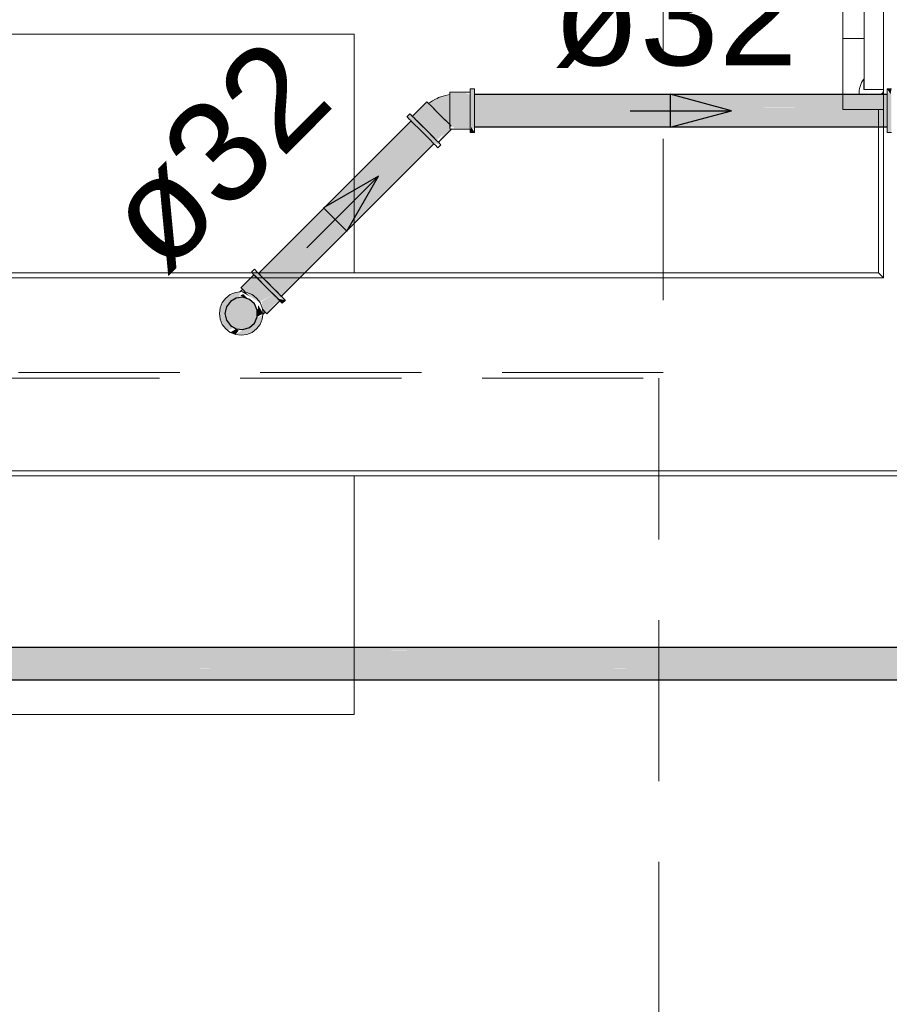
# Model space of a CAD drawing. Header units: millimetres. Extents: x 567 to 934, y -1 to 364.
# Tile 785 of 1056: x 742.72 to 744.43, y 155.51 to 157.45. Entities that reach past the tile are written whole.
import ezdxf

# ---------------------------------------------------------------- set-up
doc = ezdxf.new("R2010")
doc.units = ezdxf.units.MM
doc.header["$MEASUREMENT"] = 0
doc.linetypes.add('HIDDEN2', pattern=[0.47625, 0.3175, -0.15875])
doc.linetypes.add('NULL', pattern=[0])
for name, color, linetype, lineweight in [('AF-Condutos Reúso', 200, 'Continuous', 25), ('AF-Conexões Reúso', 216, 'Continuous', 18), ('AF-Sentido conduto Reúso', 200, 'Continuous', 30), ('AF-Textos conduto Reúso', 7, 'Continuous', 9), ('DI-Detalhes', 1, 'HIDDEN2', 9)]:
    doc.layers.add(name, color=color, linetype=linetype, lineweight=lineweight)
doc.layers.add('ARQ FINA', color=8, linetype='Continuous')
doc.styles.add('Arial', font='arial.ttf')

msp = doc.modelspace()

# ---------------------------------------------------------------- hatches: boundary and pattern name
at = {"layer": 'AF-Condutos Reúso', "linetype": 'Continuous'}
for points in [[(743.6151, 157.3019), (743.6151, 157.2979), (744.4279, 157.298), (744.4279, 157.302)], [(743.6151, 157.2979), (743.6151, 157.2978), (744.4279, 157.2979), (744.4279, 157.298)], [(743.6151, 157.2977), (743.6151, 157.289), (744.4279, 157.2892), (744.4279, 157.2979)], [(744.4279, 157.2979), (743.6151, 157.2978), (743.6151, 157.2977)], [(743.6151, 157.289), (743.6151, 157.2889), (744.4279, 157.289), (744.4279, 157.2892)], [(743.6151, 157.2887), (743.6151, 157.2769), (744.4279, 157.2772), (744.4279, 157.289)], [(744.4279, 157.289), (743.6151, 157.2889), (743.6151, 157.2887)], [(743.6151, 157.2768), (743.6151, 157.2767), (744.4279, 157.2768), (744.4279, 157.2772)], [(743.6151, 157.2767), (743.6151, 157.2636), (744.4279, 157.264), (744.4279, 157.2768)], [(743.1897, 156.9498), (743.4931, 157.2469), (743.49, 157.25)], [(743.6151, 157.2636), (744.4279, 157.2639), (744.4279, 157.264)], [(744.4279, 157.2635), (744.4279, 157.2639), (743.6151, 157.2635), (743.6151, 157.2634)], [(744.4279, 157.2518), (744.4279, 157.2635), (743.6151, 157.2634), (743.6151, 157.2514)], [(743.6151, 157.2514), (744.4279, 157.2517), (744.4279, 157.2518)], [(744.4279, 157.2514), (744.4279, 157.2517), (743.6151, 157.2514), (743.6151, 157.2513)], [(744.4279, 157.2428), (744.4279, 157.2514), (743.6151, 157.2513), (743.6151, 157.2425)], [(743.4931, 157.2469), (743.1897, 156.9498), (743.1931, 156.9464), (743.4996, 157.2404)], [(743.4996, 157.2404), (743.1931, 156.9464), (743.1997, 156.9397), (743.5082, 157.2318)], [(743.5082, 157.2318), (743.1997, 156.9397), (743.2085, 156.9309), (743.5084, 157.2316)], [(743.2085, 156.9309), (743.5088, 157.2312), (743.5084, 157.2316)], [(743.5178, 157.2223), (743.5088, 157.2312), (743.2085, 156.9309), (743.2179, 156.9216)], [(743.6151, 157.2425), (744.4279, 157.2427), (744.4279, 157.2428)], [(744.4279, 157.2425), (744.4279, 157.2427), (743.6151, 157.2425)], [(744.4279, 157.2385), (744.4279, 157.2425), (743.6151, 157.2424), (743.6151, 157.2384)], [(743.6151, 157.2384), (744.4279, 157.2384), (744.4279, 157.2385)], [(743.2179, 156.9216), (743.5182, 157.2218), (743.5178, 157.2223)], [(743.2263, 156.9132), (743.5266, 157.2134), (743.5182, 157.2218), (743.2179, 156.9216)], [(743.2322, 156.9072), (743.5325, 157.2075), (743.5266, 157.2134), (743.2263, 156.9132)], [(743.5348, 157.2052), (743.5325, 157.2075), (743.2322, 156.9072), (743.2347, 156.9048)], [(743.2347, 156.9048), (743.5349, 157.2051), (743.5348, 157.2052)], [(743.1235, 156.8708), (743.1263, 156.8578), (743.1341, 156.8471), (743.1456, 156.8404), (743.1588, 156.839), (743.1715, 156.8431), (743.1814, 156.852), (743.1868, 156.8642), (743.1868, 156.8775), (743.1814, 156.8896), (743.1715, 156.8985), (743.1588, 156.9027), (743.1456, 156.9013), (743.1341, 156.8946), (743.1263, 156.8839)], [(740.1704, 156.2091), (755.3113, 156.2091), (740.1704, 156.2132)], [(740.1704, 156.2132), (755.2813, 156.2091), (755.2813, 156.2132)], [(740.1704, 156.2001), (755.3113, 156.2001), (740.1704, 156.2091)], [(740.1704, 156.2091), (755.2813, 156.2002), (755.2813, 156.2091)], [(740.1704, 156.188), (755.3113, 156.188), (740.1704, 156.2001)], [(740.1704, 156.2001), (755.2813, 156.188), (755.2813, 156.2001)], [(740.1704, 156.1747), (755.3113, 156.1747), (740.1704, 156.188)], [(740.1704, 156.188), (755.2813, 156.1747), (755.2813, 156.188)], [(740.1704, 156.1747), (755.2813, 156.1626), (755.2813, 156.1747)], [(740.1704, 156.1625), (755.3113, 156.1625), (740.1704, 156.1747)], [(740.1704, 156.1625), (755.2813, 156.1536), (755.2813, 156.1625)], [(740.1704, 156.1536), (755.3113, 156.1536), (740.1704, 156.1625)], [(740.1704, 156.1536), (755.2813, 156.1495), (755.2813, 156.1536)], [(740.1704, 156.1495), (755.3113, 156.1495), (740.1704, 156.1536)]]:
    msp.add_hatch(color=201, dxfattribs=at).paths.add_polyline_path(points)
at = {"layer": 'AF-Conexões Reúso', "linetype": 'Continuous'}
for points in [[(743.6151, 157.3118), (743.6067, 157.3133), (743.6067, 157.2398), (743.6151, 157.233)], [(744.4363, 157.3132), (744.4279, 157.3132), (744.4346, 157.302)], [(743.5442, 157.2962), (743.5254, 157.2836), (743.5663, 157.2427), (743.5663, 157.3002)], [(743.596, 157.3052), (743.5663, 157.3052), (743.5663, 157.2389), (743.6067, 157.2353), (743.6067, 157.3016)], [(744.4279, 157.2287), (744.4363, 157.2272), (744.4363, 157.3006), (744.4279, 157.3074)], [(743.5221, 157.2869), (743.4935, 157.2584), (743.5247, 157.2844)], [(743.5002, 157.2517), (743.5287, 157.2803), (743.5247, 157.2844), (743.4935, 157.2584)], [(743.5002, 157.2517), (743.5116, 157.2403), (743.5402, 157.2688), (743.5287, 157.2803)], [(743.4879, 157.264), (743.4819, 157.2581), (743.5338, 157.2062), (743.5487, 157.2032)], [(743.5116, 157.2403), (743.5183, 157.2336), (743.5468, 157.2622), (743.5402, 157.2688)], [(743.5535, 157.2556), (743.5468, 157.2622), (743.5183, 157.2336)], [(743.5596, 157.2494), (743.5535, 157.2556), (743.5183, 157.2336), (743.5311, 157.2208)], [(743.5649, 157.2441), (743.5596, 157.2494), (743.5311, 157.2208), (743.5364, 157.2155)], [(743.5699, 157.2341), (743.5649, 157.2441), (743.5364, 157.2155), (743.5404, 157.2115), (743.556, 157.2264), (743.543, 157.2089)], [(743.5739, 157.2352), (743.6067, 157.2353), (743.5741, 157.2382)], [(743.6067, 157.2273), (743.6151, 157.2273), (743.6085, 157.2384)], [(743.1549, 156.9215), (743.1624, 156.914), (743.188, 156.9396), (743.1814, 156.9462)], [(743.1624, 156.914), (743.1917, 156.8937), (743.2189, 156.9087), (743.188, 156.9396)], [(743.1757, 156.9519), (743.2276, 156.9), (743.2384, 156.9011), (743.1857, 156.9537)], [(743.1125, 156.8708), (743.114, 156.8597), (743.1251, 156.9012), (743.1183, 156.8923)], [(743.1529, 156.9135), (743.1444, 156.9124), (743.1251, 156.9012), (743.114, 156.8597), (743.1239, 156.8726), (743.1341, 156.8946), (743.1515, 156.9019)], [(743.1593, 156.9092), (743.1537, 156.9059), (743.1695, 156.8992)], [(743.1555, 156.9138), (743.1723, 156.9042), (743.1636, 156.9128)], [(743.1927, 156.8923), (743.1859, 156.9012), (743.1666, 156.9124), (743.1723, 156.9042)], [(743.2242, 156.9034), (743.2189, 156.9087), (743.1954, 156.8943), (743.1986, 156.8778)], [(743.2309, 156.8967), (743.2242, 156.9034), (743.1986, 156.8778), (743.2027, 156.8737)], [(743.189, 156.8874), (743.1868, 156.8642), (743.1985, 156.8708), (743.1936, 156.8794)], [(743.2053, 156.8711), (743.2317, 156.8959), (743.2034, 156.8742)], [(743.2355, 156.8921), (743.2425, 156.897), (743.2276, 156.9)], [(743.1382, 156.8414), (743.1263, 156.8578), (743.1235, 156.8708), (743.114, 156.8597), (743.1304, 156.8383)], [(743.1715, 156.8431), (743.1588, 156.839), (743.1444, 156.8293), (743.1859, 156.8404), (743.1927, 156.8493), (743.1978, 156.8681), (743.1852, 156.8607)], [(743.1251, 156.8404), (743.134, 156.8336), (743.114, 156.8597)], [(743.1506, 156.8375), (743.1456, 156.8404), (743.134, 156.8336), (743.1444, 156.8293)], [(743.177, 156.8336), (743.1859, 156.8404), (743.1444, 156.8293), (743.1555, 156.8278)]]:
    msp.add_hatch(color=213, dxfattribs=at).paths.add_polyline_path(points)

# ---------------------------------------------------------------- linework, layer by layer
at = {"layer": 'AF-Condutos Reúso'}
for p, q in [((744.4279, 157.302), (743.6151, 157.302)), ((743.49, 157.25), (743.1897, 156.9498)), ((743.6151, 157.2384), (744.4279, 157.2384)), ((743.2347, 156.9048), (743.5349, 157.2051)), ((743.1897, 156.9498), (743.1931, 156.9464)), ((743.1931, 156.9464), (743.1997, 156.9397)), ((743.1997, 156.9397), (743.2085, 156.9309)), ((743.2085, 156.9309), (743.2179, 156.9216)), ((743.2179, 156.9216), (743.2263, 156.9132)), ((743.1456, 156.9013), (743.1341, 156.8946)), ((743.1588, 156.9027), (743.1456, 156.9013)), ((743.1715, 156.8985), (743.1588, 156.9027)), ((743.2263, 156.9132), (743.2322, 156.9072)), ((743.2322, 156.9072), (743.2347, 156.9048)), ((743.1263, 156.8839), (743.1235, 156.8708)), ((743.1341, 156.8946), (743.1263, 156.8839)), ((743.1814, 156.8896), (743.1715, 156.8985)), ((743.1868, 156.8775), (743.1814, 156.8896)), ((743.1235, 156.8708), (743.1263, 156.8578)), ((743.1814, 156.852), (743.1868, 156.8642)), ((743.1868, 156.8642), (743.1868, 156.8775)), ((743.1263, 156.8578), (743.1341, 156.8471)), ((743.1341, 156.8471), (743.1456, 156.8404)), ((743.1588, 156.839), (743.1715, 156.8431)), ((743.1715, 156.8431), (743.1814, 156.852)), ((743.1456, 156.8404), (743.1588, 156.839)), ((755.2813, 156.2132), (740.1704, 156.2132)), ((740.1704, 156.1495), (755.3113, 156.1495))]:
    msp.add_line(p, q, dxfattribs=at)
at = {"layer": 'AF-Conexões Reúso'}
for p, q in [((743.6067, 157.3133), (743.6067, 157.3118)), ((743.6151, 157.3133), (743.6067, 157.3133)), ((743.6067, 157.3118), (743.6067, 157.3075)), ((743.6151, 157.3118), (743.6151, 157.3133)), ((743.6151, 157.3075), (743.6151, 157.3118)), ((744.4279, 157.3132), (744.4279, 157.3117)), ((744.4363, 157.3132), (744.4279, 157.3132)), ((744.4279, 157.3117), (744.4279, 157.3074)), ((743.532, 157.2894), (743.5245, 157.2845)), ((743.5381, 157.2926), (743.532, 157.2894)), ((743.5412, 157.2942), (743.5381, 157.2926)), ((743.5442, 157.2962), (743.5412, 157.2942)), ((743.5509, 157.2979), (743.5442, 157.2962)), ((743.5663, 157.3018), (743.5509, 157.2979)), ((743.5663, 157.3065), (743.5663, 157.3052)), ((743.6067, 157.3065), (743.5663, 157.3065)), ((743.5663, 157.3052), (743.5663, 157.302)), ((743.5663, 157.302), (743.5663, 157.3018)), ((743.5663, 157.3018), (743.5663, 157.3016)), ((743.5663, 157.3002), (743.5663, 157.3018)), ((743.5663, 157.3016), (743.5663, 157.2959)), ((743.5663, 157.2955), (743.5663, 157.3002)), ((743.5663, 157.2959), (743.5663, 157.2884)), ((743.5663, 157.2883), (743.5663, 157.2955)), ((743.5663, 157.2884), (743.5663, 157.2796)), ((743.5663, 157.2792), (743.5663, 157.2883)), ((743.6067, 157.3075), (743.6067, 157.3065)), ((743.6067, 157.3065), (743.6067, 157.302)), ((743.6067, 157.3052), (743.6067, 157.3065)), ((743.6067, 157.302), (743.6067, 157.3052)), ((743.6067, 157.3016), (743.6067, 157.302)), ((743.6067, 157.302), (743.6067, 157.3007)), ((743.6067, 157.2959), (743.6067, 157.3016)), ((743.6067, 157.3007), (743.6067, 157.2918)), ((743.6067, 157.2884), (743.6067, 157.2959)), ((743.6067, 157.2918), (743.6067, 157.2814)), ((743.6067, 157.2796), (743.6067, 157.2884)), ((743.6151, 157.302), (743.6151, 157.3075)), ((743.6151, 157.3007), (743.6151, 157.302)), ((743.6151, 157.2918), (743.6151, 157.3007)), ((743.6151, 157.2814), (743.6151, 157.2918)), ((744.4279, 157.3074), (744.4279, 157.302)), ((744.4279, 157.302), (744.4279, 157.3006)), ((744.4279, 157.3006), (744.4279, 157.2917)), ((744.4279, 157.2917), (744.4279, 157.2813)), ((743.5212, 157.2878), (743.4927, 157.2592)), ((743.5221, 157.2869), (743.5212, 157.2878)), ((743.5245, 157.2845), (743.5221, 157.2869)), ((743.5247, 157.2844), (743.5245, 157.2845)), ((743.5245, 157.2845), (743.5254, 157.2836)), ((743.5287, 157.2803), (743.5247, 157.2844)), ((743.5254, 157.2836), (743.5281, 157.281)), ((743.5281, 157.281), (743.5322, 157.2768)), ((743.534, 157.275), (743.5287, 157.2803)), ((743.5322, 157.2768), (743.5375, 157.2715)), ((743.5402, 157.2688), (743.534, 157.275)), ((743.5375, 157.2715), (743.5436, 157.2654)), ((743.5663, 157.2796), (743.5663, 157.2703)), ((743.5663, 157.2692), (743.5663, 157.2792)), ((743.5663, 157.2703), (743.5663, 157.2609)), ((743.5663, 157.2642), (743.5663, 157.2692)), ((743.6067, 157.2814), (743.6067, 157.2703)), ((743.6067, 157.2703), (743.6067, 157.2796)), ((743.6067, 157.2609), (743.6067, 157.2703)), ((743.6067, 157.2703), (743.6067, 157.2591)), ((743.6151, 157.2703), (743.6151, 157.2814)), ((743.6151, 157.2591), (743.6151, 157.2703)), ((744.4279, 157.2813), (744.4279, 157.2702)), ((744.4279, 157.2702), (744.4279, 157.2591)), ((743.4879, 157.264), (743.4819, 157.2581)), ((743.4819, 157.2581), (743.483, 157.2571)), ((743.483, 157.2571), (743.486, 157.254)), ((743.486, 157.254), (743.49, 157.25)), ((743.4889, 157.263), (743.4879, 157.264)), ((743.4919, 157.26), (743.4889, 157.263)), ((743.49, 157.25), (743.4908, 157.2492)), ((743.4959, 157.256), (743.4919, 157.26)), ((743.4927, 157.2592), (743.4935, 157.2584)), ((743.4935, 157.2584), (743.4959, 157.256)), ((743.4959, 157.256), (743.4961, 157.2558)), ((743.4968, 157.2551), (743.4959, 157.256)), ((743.4961, 157.2558), (743.5002, 157.2517)), ((743.5031, 157.2488), (743.4968, 157.2551)), ((743.5002, 157.2517), (743.5055, 157.2464)), ((743.5468, 157.2622), (743.5402, 157.2688)), ((743.5436, 157.2654), (743.55, 157.259)), ((743.5535, 157.2556), (743.5468, 157.2622)), ((743.55, 157.259), (743.5562, 157.2528)), ((743.5596, 157.2494), (743.5535, 157.2556)), ((743.5562, 157.2528), (743.5617, 157.2473)), ((743.5663, 157.2592), (743.5663, 157.2642)), ((743.5663, 157.2609), (743.5663, 157.2522)), ((743.5663, 157.2501), (743.5663, 157.2592)), ((743.5663, 157.2522), (743.5663, 157.2447)), ((743.5663, 157.2464), (743.5663, 157.2501)), ((743.6067, 157.2522), (743.6067, 157.2609)), ((743.6067, 157.2591), (743.6067, 157.2488)), ((743.6067, 157.2447), (743.6067, 157.2522)), ((743.6151, 157.2488), (743.6151, 157.2591)), ((744.4279, 157.2591), (744.4279, 157.2487)), ((743.4908, 157.2492), (743.4971, 157.2429)), ((743.4971, 157.2429), (743.5045, 157.2356)), ((743.5104, 157.2415), (743.5031, 157.2488)), ((743.5045, 157.2356), (743.5123, 157.2277)), ((743.5055, 157.2464), (743.5116, 157.2403)), ((743.5183, 157.2336), (743.5104, 157.2415)), ((743.5116, 157.2403), (743.5183, 157.2336)), ((743.5183, 157.2336), (743.5249, 157.227)), ((743.5261, 157.2258), (743.5183, 157.2336)), ((743.5439, 157.208), (743.5663, 157.2305)), ((743.5649, 157.2441), (743.5596, 157.2494)), ((743.5617, 157.2473), (743.5637, 157.2453)), ((743.5637, 157.2453), (743.5663, 157.2427)), ((743.5663, 157.2427), (743.5649, 157.2441)), ((743.5663, 157.2427), (743.5663, 157.2464)), ((743.5663, 157.2447), (743.5663, 157.2427)), ((743.5663, 157.2427), (743.5663, 157.2389)), ((743.569, 157.24), (743.5663, 157.2427)), ((743.5663, 157.2389), (743.5663, 157.2353)), ((743.5663, 157.2341), (743.5699, 157.2341)), ((743.5663, 157.2305), (743.5699, 157.2341)), ((743.5699, 157.2341), (743.575, 157.2341)), ((743.575, 157.2341), (743.6067, 157.2341)), ((743.6067, 157.2488), (743.6067, 157.2398)), ((743.6067, 157.2389), (743.6067, 157.2447)), ((743.6067, 157.2398), (743.6067, 157.2384)), ((743.6067, 157.2384), (743.6067, 157.2389)), ((743.6067, 157.2353), (743.6067, 157.2384)), ((743.6067, 157.2384), (743.6067, 157.2341)), ((743.6067, 157.2341), (743.6067, 157.2353)), ((743.6067, 157.2341), (743.6067, 157.233)), ((743.6067, 157.233), (743.6067, 157.2287)), ((743.6151, 157.2398), (743.6151, 157.2488)), ((743.6151, 157.2384), (743.6151, 157.2398)), ((743.6151, 157.233), (743.6151, 157.2384)), ((743.6151, 157.2287), (743.6151, 157.233)), ((744.4279, 157.2487), (744.4279, 157.2398)), ((744.4279, 157.2398), (744.4279, 157.2384)), ((744.4279, 157.2384), (744.4279, 157.233)), ((744.4279, 157.233), (744.4279, 157.2287)), ((743.5123, 157.2277), (743.5202, 157.2198)), ((743.5202, 157.2198), (743.5275, 157.2125)), ((743.5249, 157.227), (743.5311, 157.2208)), ((743.5335, 157.2184), (743.5261, 157.2258)), ((743.5275, 157.2125), (743.5338, 157.2062)), ((743.5311, 157.2208), (743.5364, 157.2155)), ((743.5398, 157.2121), (743.5335, 157.2184)), ((743.5364, 157.2155), (743.5404, 157.2115)), ((743.5409, 157.211), (743.5398, 157.2121)), ((743.5404, 157.2115), (743.5409, 157.211)), ((743.5446, 157.2073), (743.5409, 157.211)), ((743.5409, 157.211), (743.543, 157.2089)), ((743.6067, 157.2287), (743.6067, 157.2273)), ((743.6067, 157.2273), (743.6151, 157.2273)), ((743.6151, 157.2273), (743.6151, 157.2287)), ((744.4279, 157.2287), (744.4279, 157.2272)), ((744.4279, 157.2272), (744.4363, 157.2272)), ((743.5338, 157.2062), (743.5349, 157.2051)), ((743.5349, 157.2051), (743.5387, 157.2014)), ((743.5387, 157.2014), (743.5417, 157.1983)), ((743.5417, 157.1983), (743.5427, 157.1973)), ((743.5427, 157.1973), (743.5487, 157.2032)), ((743.543, 157.2089), (743.5439, 157.208)), ((743.5476, 157.2043), (743.5446, 157.2073)), ((743.5487, 157.2032), (743.5476, 157.2043)), ((743.1805, 156.9471), (743.1549, 156.9215)), ((743.1817, 156.9578), (743.1757, 156.9519)), ((743.1757, 156.9519), (743.1768, 156.9508)), ((743.1768, 156.9508), (743.1798, 156.9478)), ((743.1798, 156.9478), (743.1846, 156.943)), ((743.1814, 156.9462), (743.1805, 156.9471)), ((743.184, 156.9436), (743.1814, 156.9462)), ((743.1827, 156.9568), (743.1817, 156.9578)), ((743.1857, 156.9537), (743.1827, 156.9568)), ((743.188, 156.9396), (743.184, 156.9436)), ((743.1846, 156.943), (743.1909, 156.9367)), ((743.1906, 156.9489), (743.1857, 156.9537)), ((743.1933, 156.9343), (743.188, 156.9396)), ((743.1969, 156.9426), (743.1906, 156.9489)), ((743.2042, 156.9353), (743.1969, 156.9426)), ((743.1549, 156.9215), (743.1558, 156.9206)), ((743.1558, 156.9206), (743.1584, 156.918)), ((743.1909, 156.9367), (743.1983, 156.9293)), ((743.1995, 156.9281), (743.1933, 156.9343)), ((743.1983, 156.9293), (743.2061, 156.9215)), ((743.2061, 156.9215), (743.1995, 156.9281)), ((743.2121, 156.9274), (743.2042, 156.9353)), ((743.2127, 156.9148), (743.2061, 156.9215)), ((743.2061, 156.9215), (743.214, 156.9136)), ((743.2199, 156.9195), (743.2121, 156.9274)), ((743.1251, 156.9012), (743.1183, 156.8923)), ((743.134, 156.9081), (743.1251, 156.9012)), ((743.1444, 156.9124), (743.134, 156.9081)), ((743.1529, 156.9135), (743.1444, 156.9124)), ((743.1555, 156.9138), (743.1529, 156.9135)), ((743.1583, 156.9181), (743.1531, 156.9137)), ((743.1636, 156.9128), (743.1555, 156.9138)), ((743.161, 156.9154), (743.1583, 156.9181)), ((743.1584, 156.918), (743.1624, 156.914)), ((743.1635, 156.9129), (743.161, 156.9154)), ((743.1624, 156.914), (743.1636, 156.9128)), ((743.1666, 156.9124), (743.1636, 156.9128)), ((743.177, 156.9081), (743.1666, 156.9124)), ((743.1859, 156.9012), (743.177, 156.9081)), ((743.1927, 156.8923), (743.1859, 156.9012)), ((743.2189, 156.9087), (743.2127, 156.9148)), ((743.214, 156.9136), (743.2213, 156.9063)), ((743.2242, 156.9034), (743.2189, 156.9087)), ((743.2273, 156.9122), (743.2199, 156.9195)), ((743.2213, 156.9063), (743.2276, 156.9)), ((743.2283, 156.8993), (743.2242, 156.9034)), ((743.2336, 156.9059), (743.2273, 156.9122)), ((743.2347, 156.9048), (743.2336, 156.9059)), ((743.2384, 156.9011), (743.2347, 156.9048)), ((743.2414, 156.898), (743.2384, 156.9011)), ((743.114, 156.882), (743.1125, 156.8708)), ((743.1183, 156.8923), (743.114, 156.882)), ((743.197, 156.882), (743.1927, 156.8923)), ((743.1974, 156.879), (743.197, 156.882)), ((743.2061, 156.8703), (743.2317, 156.8959)), ((743.2276, 156.9), (743.2317, 156.8959)), ((743.2309, 156.8967), (743.2283, 156.8993)), ((743.2317, 156.8959), (743.2309, 156.8967)), ((743.2317, 156.8959), (743.2325, 156.8951)), ((743.2325, 156.8951), (743.2355, 156.8921)), ((743.2355, 156.8921), (743.2365, 156.8911)), ((743.2365, 156.8911), (743.2425, 156.897)), ((743.2425, 156.897), (743.2414, 156.898)), ((743.1125, 156.8708), (743.114, 156.8597)), ((743.197, 156.8597), (743.1982, 156.8686)), ((743.1985, 156.8708), (743.1974, 156.879)), ((743.1974, 156.879), (743.1986, 156.8778)), ((743.1989, 156.8775), (743.1975, 156.8789)), ((743.1982, 156.8686), (743.2028, 156.8736)), ((743.1982, 156.8686), (743.1985, 156.8708)), ((743.1986, 156.8778), (743.2027, 156.8737)), ((743.2001, 156.8763), (743.1989, 156.8775)), ((743.2028, 156.8736), (743.2001, 156.8763)), ((743.2027, 156.8737), (743.2028, 156.8736)), ((743.2028, 156.8736), (743.2053, 156.8711)), ((743.2053, 156.8711), (743.2061, 156.8703)), ((743.114, 156.8597), (743.1183, 156.8493)), ((743.1183, 156.8493), (743.1251, 156.8404)), ((743.1859, 156.8404), (743.1927, 156.8493)), ((743.1927, 156.8493), (743.197, 156.8597)), ((743.1251, 156.8404), (743.134, 156.8336)), ((743.134, 156.8336), (743.1376, 156.8321)), ((743.1376, 156.8321), (743.1444, 156.8293)), ((743.1444, 156.8293), (743.1555, 156.8278)), ((743.1555, 156.8278), (743.1666, 156.8293)), ((743.1666, 156.8293), (743.177, 156.8336)), ((743.177, 156.8336), (743.1859, 156.8404))]:
    msp.add_line(p, q, dxfattribs=at)
at = {"layer": 'AF-Sentido conduto Reúso'}
for p, q in [((744.1215, 157.2702), (744.0007, 157.3025)), ((744.0007, 157.3025), (744.0007, 157.2378)), ((744.0007, 157.2378), (744.1215, 157.2702)), ((743.4259, 157.1412), (743.3176, 157.0787)), ((743.3634, 157.033), (743.4259, 157.1412)), ((743.3176, 157.0787), (743.3634, 157.033))]:
    msp.add_line(p, q, dxfattribs=at)
for points in [[(743.9215, 157.2702), (744.1215, 157.2702)], [(743.2845, 156.9998), (743.4259, 157.1412)]]:
    msp.add_lwpolyline(points, dxfattribs=at)
at = {"layer": 'ARQ FINA', "lineweight": 5}
for p, q in [((744.4209, 163.4014), (744.4209, 156.9408)), ((744.3827, 163.3122), (744.3827, 157.3122)), ((744.4209, 157.3122), (744.4209, 163.3122)), ((744.3409, 157.4122), (744.3409, 157.4722)), ((744.3827, 157.4122), (744.3409, 157.4122)), ((744.3409, 157.4122), (744.3409, 157.3722)), ((744.3409, 157.2722), (744.3409, 157.3722)), ((744.3817, 157.3122), (744.3817, 157.3322)), ((744.4209, 157.3122), (744.3817, 157.3122)), ((744.3827, 157.3122), (744.4209, 157.3122)), ((744.4209, 157.3102), (744.4209, 157.3122)), ((744.3727, 157.3022), (744.4129, 157.3022)), ((744.4209, 157.2722), (744.3409, 157.2722)), ((744.4109, 156.9508), (744.4109, 157.2722)), ((744.4209, 156.9408), (728.5409, 156.9408)), ((728.8409, 156.9508), (744.4109, 156.9508)), ((744.4109, 156.9508), (744.4209, 156.9408)), ((728.9509, 156.5608), (744.7009, 156.5608)), ((728.8409, 156.5508), (744.7109, 156.5508))]:
    msp.add_line(p, q, dxfattribs=at)
at = {"layer": 'ARQ FINA', "linetype": 'Continuous', "lineweight": 5}
for p, q in [((743.3781, 157.4208), (741.1781, 157.4208)), ((743.3781, 156.9508), (743.3781, 157.4208)), ((743.3781, 156.5508), (743.3781, 156.0808)), ((743.3781, 156.0808), (741.1781, 156.0808))]:
    msp.add_line(p, q, dxfattribs=at)
at = {"layer": 'ARQ FINA', "lineweight": 5}
for centre, radius, start, end in [((744.4168, 157.3053), 0.0442, 142.5606, 184.0606), ((744.4129, 157.3102), 0.00799, 270, 360)]:
    msp.add_arc(centre, radius, start, end, dxfattribs=at)
at = {"layer": 'DI-Detalhes'}
for points in [[(730.8053, 159.1198), (743.9869, 159.1198), (743.9869, 156.7543), (730.8053, 156.7543), (730.8053, 159.1198)], [(734.5811, 156.7434), (743.978, 156.7434), (743.978, 154.3779), (730.8086, 154.3779), (730.8086, 156.7434)]]:
    msp.add_lwpolyline(points, dxfattribs=at)

# ---------------------------------------------------------------- texts
at = {"layer": 'AF-Textos conduto Reúso', "linetype": 'NULL', "insert": (743.7701, 157.3542), "char_height": 0.2, "width": 0.962805, "attachment_point": 7, "line_spacing_factor": 0.6, "style": 'Arial'}
msp.add_mtext('ø32', dxfattribs=at)
at = {"layer": 'AF-Textos conduto Reúso', "linetype": 'NULL', "insert": (743.0076, 156.9398), "char_height": 0.2, "width": 0.962805, "attachment_point": 7, "rotation": 45.0001, "line_spacing_factor": 0.6, "style": 'Arial'}
msp.add_mtext('ø32', dxfattribs=at)

doc.saveas('drawing.dxf')
